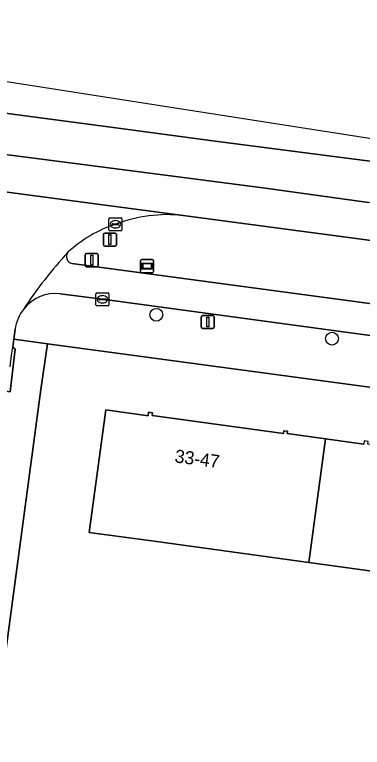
# Model space of a CAD drawing. Extents: x 161258 to 161838, y 380833 to 381727.
# Drawn here: x 161752.7 to 161779.3, y 381609.4 to 381665.3 of the extents above; entities that cross this region are included whole.
import ezdxf

# ---------------------------------------------------------------- set-up
doc = ezdxf.new("R2010")
doc.units = 0
for name, color, linetype in [('IMGEO_Berm_groen', 7, 'Continuous'), ('IMGEO_Boom', 7, 'Continuous'), ('IMGEO_Erf', 7, 'Continuous'), ('IMGEO_Fietspad_open', 7, 'Continuous'), ('IMGEO_Groenvoorziening', 7, 'Continuous'), ('IMGEO_Kolk', 7, 'Continuous'), ('IMGEO_Lichtmast', 7, 'Continuous'), ('IMGEO_Pand', 7, 'Continuous'), ('IMGEO_Pand_nummerreeks', 7, 'Continuous'), ('IMGEO_Rijbaan_lokaal_open', 7, 'Continuous'), ('IMGEO_Rijbaan_regionaal_gesloten', 7, 'Continuous'), ('IMGEO_Verkeersbordpaal', 7, 'Continuous'), ('IMGEO_Verkeersregelinstallatiepaal', 7, 'Continuous'), ('IMGEO_Verklikker', 7, 'Continuous'), ('IMGEO_Voetpad_open', 7, 'Continuous')]:
    doc.layers.add(name, color=color, linetype=linetype)

msp = doc.modelspace()

# ---------------------------------------------------------------- linework, layer by layer
at = {"layer": 'IMGEO_Berm_groen'}
for points in [[(161817.619, 381643.088), (161813.403, 381643.636), (161765.586, 381649.994)], [(161757.086, 381646.342), (161783.977, 381642.719), (161805.681, 381639.828), (161814.773, 381638.602), (161817.064, 381638.3)]]:
    msp.add_lwpolyline(points, dxfattribs=at)
for centre, radius, start, end in [((161764.389, 381638.94), 11.119, 83.8181, 110.9015), ((161763.501, 381639.981), 9.84, 108.2343, 132.9369), ((161757.207, 381646.854), 0.526, 141.002, 256.7222)]:
    msp.add_arc(centre, radius, start, end, dxfattribs=at)
at = {"layer": 'IMGEO_Boom'}
for centre in [(161763.534, 381642.423), (161776.941, 381640.597)]:
    msp.add_circle(centre, 0.489, dxfattribs=at)
at = {"layer": 'IMGEO_Erf'}
for points in [[(161821.924, 381602.839), (161823.603, 381614.49), (161824.336, 381623.682), (161824.572, 381627.383), (161823.38, 381630.949), (161812.33, 381632.493), (161809.891, 381632.818), (161800.213, 381634.153), (161755.234, 381640.215), (161754.739, 381636.721), (161750.063, 381602.151)], [(161791.477, 381621.299), (161775.161, 381623.531), (161763.365, 381625.144), (161758.411, 381625.822), (161759.689, 381635.165), (161762.912, 381634.724), (161762.948, 381634.987), (161763.244, 381634.947), (161763.215, 381634.732), (161773.232, 381633.362), (161773.261, 381633.575), (161773.553, 381633.535), (161773.53, 381633.362), (161776.451, 381632.962), (161779.372, 381632.562)]]:
    msp.add_lwpolyline(points, dxfattribs=at)
at = {"layer": 'IMGEO_Fietspad_open'}
for points in [[(161783.977, 381642.719), (161757.086, 381646.342)], [(161756.215, 381644.03), (161759.426, 381643.601), (161782.848, 381640.443), (161812.273, 381636.483), (161821.453, 381635.279)]]:
    msp.add_lwpolyline(points, dxfattribs=at)
for centre, radius, start, end in [((161781.839, 381624.137), 34.034, 137.3728, 146.619), ((161757.207, 381646.854), 0.526, 141.002, 256.7222), ((161755.859, 381640.953), 3.097, 83.4052, 141.9538)]:
    msp.add_arc(centre, radius, start, end, dxfattribs=at)
at = {"layer": 'IMGEO_Groenvoorziening'}
msp.add_lwpolyline([(161750.659, 381636.776), (161752.376, 381636.547), (161752.771, 381639.8), (161752.584, 381639.949)], dxfattribs=at)
at = {"layer": 'IMGEO_Kolk'}
for p, q in [((161759.918, 381648.898), (161759.918, 381649.75)), ((161759.993, 381649.824), (161760.845, 381649.824)), ((161760.406, 381649.604), (161760.431, 381649.604)), ((161760.919, 381649.75), (161760.919, 381648.898)), ((161760.177, 381649.318), (161760.177, 381649.33)), ((161760.615, 381649.281), (161760.217, 381649.281)), ((161760.22, 381649.367), (161760.618, 381649.367)), ((161760.429, 381649.044), (161760.404, 381649.044)), ((161760.661, 381649.33), (161760.661, 381649.318)), ((161760.845, 381648.824), (161759.993, 381648.824)), ((161758.925, 381643.174), (161758.925, 381644.026)), ((161759, 381644.1), (161759.852, 381644.1)), ((161759.413, 381643.88), (161759.438, 381643.88)), ((161759.926, 381644.026), (161759.926, 381643.174)), ((161759.184, 381643.594), (161759.184, 381643.606)), ((161759.622, 381643.557), (161759.224, 381643.557)), ((161759.227, 381643.643), (161759.625, 381643.643)), ((161759.436, 381643.32), (161759.411, 381643.32)), ((161759.668, 381643.606), (161759.668, 381643.594)), ((161759.852, 381643.1), (161759, 381643.1))]:
    msp.add_line(p, q, dxfattribs=at)
for points in [[(161759.918, 381648.898), (161759.918, 381649.75)], [(161759.993, 381649.824), (161760.845, 381649.824)], [(161760.919, 381649.75), (161760.919, 381648.898)], [(161760.845, 381648.824), (161759.993, 381648.824)], [(161758.925, 381643.174), (161758.925, 381644.026)], [(161759, 381644.1), (161759.852, 381644.1)], [(161759.926, 381644.026), (161759.926, 381643.174)], [(161759.852, 381643.1), (161759, 381643.1)]]:
    msp.add_lwpolyline(points, dxfattribs=at)
for centre, radius, start, end in [((161759.995, 381649.748), 0.0765, 91.552, 178.448), ((161759.995, 381649.748), 0.0765, 91.552, 178.448), ((161760.843, 381649.748), 0.0765, 1.552, 88.448), ((161760.843, 381649.748), 0.0765, 1.552, 88.448), ((161759.995, 381648.9), 0.0765, 181.552, 268.448), ((161759.995, 381648.9), 0.0765, 181.552, 268.448), ((161760.217, 381649.327), 0.0403, 85.8775, 175.7526), ((161760.214, 381649.317), 0.0366, 178.938, 274.7102), ((161760.618, 381649.324), 0.043, 264.8664, 352.4533), ((161760.622, 381649.329), 0.0386, 1.7309, 96.639), ((161760.843, 381648.9), 0.0765, 271.552, 358.448), ((161760.843, 381648.9), 0.0765, 271.552, 358.448), ((161759.002, 381644.024), 0.0765, 91.552, 178.448), ((161759.002, 381644.024), 0.0765, 91.552, 178.448), ((161759.85, 381644.024), 0.0765, 1.552, 88.448), ((161759.85, 381644.024), 0.0765, 1.552, 88.448), ((161759.224, 381643.603), 0.0403, 85.8775, 175.7526), ((161759.221, 381643.593), 0.0366, 178.938, 274.7102), ((161759.625, 381643.6), 0.043, 264.8664, 352.4533), ((161759.629, 381643.605), 0.0386, 1.7309, 96.639), ((161759.002, 381643.176), 0.0765, 181.552, 268.448), ((161759.002, 381643.176), 0.0765, 181.552, 268.448), ((161759.85, 381643.176), 0.0765, 271.552, 358.448), ((161759.85, 381643.176), 0.0765, 271.552, 358.448)]:
    msp.add_arc(centre, radius, start, end, dxfattribs=at)
for centre, major_axis, ratio, start_param, end_param in [((161760.405, 381649.324), (-0.387, 0.002), 0.722429, 4.712389, 7.853982), ((161760.43, 381649.324), (-0.39, 0.002), 0.717154, 1.570796, 4.712389), ((161759.412, 381643.6), (-0.387, 0.002), 0.722429, 4.712389, 7.853982), ((161759.437, 381643.6), (-0.39, 0.002), 0.717154, 1.570796, 4.712389)]:
    msp.add_ellipse(centre, major_axis=major_axis, ratio=ratio, start_param=start_param, end_param=end_param, dxfattribs=at)
at = {"layer": 'IMGEO_Lichtmast'}
for p, q in [((161766.972, 381641.475), (161766.972, 381642.275)), ((161766.972, 381642.275), (161766.972, 381641.475)), ((161767.072, 381642.375), (161767.862, 381642.375)), ((161767.862, 381642.375), (161767.072, 381642.375)), ((161767.962, 381642.275), (161767.962, 381641.475)), ((161767.962, 381641.475), (161767.962, 381642.275)), ((161767.862, 381641.375), (161767.072, 381641.375)), ((161767.072, 381641.375), (161767.862, 381641.375))]:
    msp.add_line(p, q, dxfattribs=at)
msp.add_lwpolyline([(161767.392, 381642.25), (161767.542, 381642.25), (161767.542, 381641.5), (161767.392, 381641.5), (161767.392, 381642.25)], dxfattribs=at)
for centre, start, end in [((161767.072, 381642.275), 90, 180), ((161767.072, 381642.275), 90, 180), ((161767.862, 381642.275), 0, 90), ((161767.862, 381642.275), 360, 90), ((161767.072, 381641.475), 180, 270), ((161767.072, 381641.475), 180, 270), ((161767.862, 381641.475), 270, 0), ((161767.862, 381641.475), 270, 0)]:
    msp.add_arc(centre, 0.1, start, end, dxfattribs=at)
at = {"layer": 'IMGEO_Pand'}
for points in [[(161775.161, 381623.531), (161776.451, 381632.962), (161773.53, 381633.362), (161773.553, 381633.535), (161773.261, 381633.575), (161773.232, 381633.362), (161763.215, 381634.732), (161763.244, 381634.947), (161762.948, 381634.987), (161762.912, 381634.724), (161759.689, 381635.165), (161758.411, 381625.822), (161763.365, 381625.144)], [(161792.775, 381630.786), (161789.84, 381631.188), (161789.869, 381631.398), (161789.574, 381631.438), (161789.542, 381631.2), (161779.671, 381632.55), (161779.699, 381632.759), (161779.404, 381632.799), (161779.372, 381632.562), (161776.451, 381632.962), (161775.161, 381623.531), (161791.477, 381621.299)]]:
    msp.add_lwpolyline(points, close=True, dxfattribs=at)
at = {"layer": 'IMGEO_Rijbaan_lokaal_open'}
for points in [[(161765.586, 381649.994), (161751.562, 381651.859)], [(161752.376, 381638.444), (161752.501, 381639.339), (161752.584, 381639.949), (161752.667, 381640.554), (161752.769, 381641.323)]]:
    msp.add_lwpolyline(points, dxfattribs=at)
for centre, radius, start, end in [((161764.389, 381638.94), 11.119, 83.8181, 110.9015), ((161763.501, 381639.981), 9.84, 108.2343, 132.9369), ((161781.839, 381624.137), 34.034, 137.3728, 146.619), ((161756.027, 381640.852), 3.292, 142.367, 171.7761)]:
    msp.add_arc(centre, radius, start, end, dxfattribs=at)
at = {"layer": 'IMGEO_Rijbaan_regionaal_gesloten'}
for points in [[(161719.934, 381662.085), (161723.875, 381661.551), (161728.04, 381661.015), (161732.012, 381660.466), (161735.99, 381659.958), (161752.017, 381657.797), (161760.062, 381656.742), (161768.015, 381655.67), (161780.225, 381654.094), (161791.997, 381652.507), (161804.072, 381650.88), (161812.54, 381649.8), (161816.526, 381649.239), (161818.365, 381648.98), (161818.474, 381649.839), (161805.689, 381651.835), (161736.137, 381662.69), (161719.327, 381665.313)], [(161780.225, 381654.094), (161768.015, 381655.67), (161760.062, 381656.742), (161752.017, 381657.797), (161735.99, 381659.958), (161732.012, 381660.466), (161728.04, 381661.015), (161723.875, 381661.551), (161719.934, 381662.085)], [(161717.493, 381656.402), (161735.854, 381653.957), (161748.27, 381652.294), (161751.562, 381651.859), (161765.586, 381649.994), (161813.403, 381643.636), (161817.619, 381643.088), (161817.985, 381645.977), (161809.404, 381647.011), (161803.595, 381647.872), (161795.685, 381648.9), (161787.775, 381649.927), (161779.72, 381650.974), (161771.676, 381652.109), (161763.62, 381653.148), (161755.563, 381654.187), (161747.855, 381655.181), (161741.235, 381656.106), (161737.26, 381656.662), (161731.03, 381657.39), (161727.522, 381657.865), (161719.602, 381658.939)], [(161719.602, 381658.939), (161727.522, 381657.865), (161731.03, 381657.39), (161737.26, 381656.662), (161741.235, 381656.106), (161747.855, 381655.181), (161755.563, 381654.187), (161763.62, 381653.148), (161771.676, 381652.109), (161779.72, 381650.974)]]:
    msp.add_lwpolyline(points, dxfattribs=at)
at = {"layer": 'IMGEO_Verkeersbordpaal'}
for p, q in [((161758.115, 381646.189), (161758.115, 381646.989)), ((161758.115, 381646.989), (161758.115, 381646.189)), ((161758.215, 381647.089), (161759.005, 381647.089)), ((161759.005, 381647.089), (161758.215, 381647.089)), ((161759.105, 381646.989), (161759.105, 381646.189)), ((161759.105, 381646.189), (161759.105, 381646.989)), ((161759.005, 381646.089), (161758.215, 381646.089)), ((161758.215, 381646.089), (161759.005, 381646.089))]:
    msp.add_line(p, q, dxfattribs=at)
msp.add_lwpolyline([(161758.535, 381646.964), (161758.685, 381646.964), (161758.685, 381646.214), (161758.535, 381646.214), (161758.535, 381646.964)], dxfattribs=at)
for centre, start, end in [((161758.215, 381646.989), 90, 180), ((161758.215, 381646.989), 90, 180), ((161759.005, 381646.989), 0, 90), ((161759.005, 381646.989), 360, 90), ((161758.215, 381646.189), 180, 270), ((161758.215, 381646.189), 180, 270), ((161759.005, 381646.189), 270, 0), ((161759.005, 381646.189), 270, 0)]:
    msp.add_arc(centre, 0.1, start, end, dxfattribs=at)
at = {"layer": 'IMGEO_Verkeersregelinstallatiepaal'}
for p, q in [((161759.501, 381647.758), (161759.501, 381648.558)), ((161759.501, 381648.558), (161759.501, 381647.758)), ((161759.601, 381648.658), (161760.391, 381648.658)), ((161760.391, 381648.658), (161759.601, 381648.658)), ((161760.491, 381648.558), (161760.491, 381647.758)), ((161760.491, 381647.758), (161760.491, 381648.558)), ((161760.391, 381647.658), (161759.601, 381647.658)), ((161759.601, 381647.658), (161760.391, 381647.658))]:
    msp.add_line(p, q, dxfattribs=at)
msp.add_lwpolyline([(161759.921, 381648.533), (161760.071, 381648.533), (161760.071, 381647.783), (161759.921, 381647.783), (161759.921, 381648.533)], dxfattribs=at)
for centre, start, end in [((161759.601, 381648.558), 90, 180), ((161759.601, 381648.558), 90, 180), ((161760.391, 381648.558), 0, 90), ((161760.391, 381648.558), 360, 90), ((161759.601, 381647.758), 180, 270), ((161759.601, 381647.758), 180, 270), ((161760.391, 381647.758), 270, 0), ((161760.391, 381647.758), 270, 0)]:
    msp.add_arc(centre, 0.1, start, end, dxfattribs=at)
at = {"layer": 'IMGEO_Verklikker'}
for p, q in [((161762.434, 381646.632), (161763.224, 381646.632)), ((161763.224, 381646.632), (161762.434, 381646.632)), ((161762.334, 381645.732), (161762.334, 381646.532)), ((161762.334, 381646.532), (161762.334, 381645.732)), ((161763.324, 381646.532), (161763.324, 381645.732)), ((161763.324, 381645.732), (161763.324, 381646.532)), ((161763.224, 381645.632), (161762.434, 381645.632)), ((161762.434, 381645.632), (161763.224, 381645.632))]:
    msp.add_line(p, q, dxfattribs=at)
for points in [[(161762.435, 381646.364), (161763.223, 381646.364), (161763.223, 381645.9), (161762.435, 381645.9), (161762.435, 381646.364)], [(161762.5, 381646.299), (161762.5, 381645.965), (161763.158, 381645.965), (161763.158, 381646.299), (161762.5, 381646.299)]]:
    msp.add_lwpolyline(points, dxfattribs=at)
for centre, start, end in [((161762.434, 381646.532), 90, 180), ((161762.434, 381646.532), 90, 180), ((161763.224, 381646.532), 0, 90), ((161763.224, 381646.532), 360, 90), ((161762.434, 381645.732), 180, 270), ((161762.434, 381645.732), 180, 270), ((161763.224, 381645.732), 270, 0), ((161763.224, 381645.732), 270, 0)]:
    msp.add_arc(centre, 0.1, start, end, dxfattribs=at)
at = {"layer": 'IMGEO_Voetpad_open'}
for points in [[(161782.848, 381640.443), (161759.426, 381643.601), (161756.215, 381644.03)], [(161752.769, 381641.323), (161752.667, 381640.554), (161755.234, 381640.215), (161800.213, 381634.153), (161809.891, 381632.818), (161812.33, 381632.493), (161823.38, 381630.949), (161825.925, 381631.335)], [(161749.249, 381596.016), (161749.372, 381596.944), (161750.063, 381602.151), (161754.739, 381636.721), (161755.234, 381640.215), (161752.667, 381640.554), (161752.584, 381639.949), (161752.771, 381639.8), (161752.376, 381636.547), (161750.659, 381636.776)]]:
    msp.add_lwpolyline(points, dxfattribs=at)
for centre, radius, start, end in [((161755.859, 381640.953), 3.097, 83.4052, 141.9538), ((161756.027, 381640.852), 3.292, 142.367, 171.7761)]:
    msp.add_arc(centre, radius, start, end, dxfattribs=at)

# ---------------------------------------------------------------- texts
at = {"layer": 'IMGEO_Pand_nummerreeks'}
msp.add_text('33-47', height=1, rotation=352.5216, dxfattribs=at).set_placement((161764.903, 381631.166))

doc.saveas('drawing.dxf')
